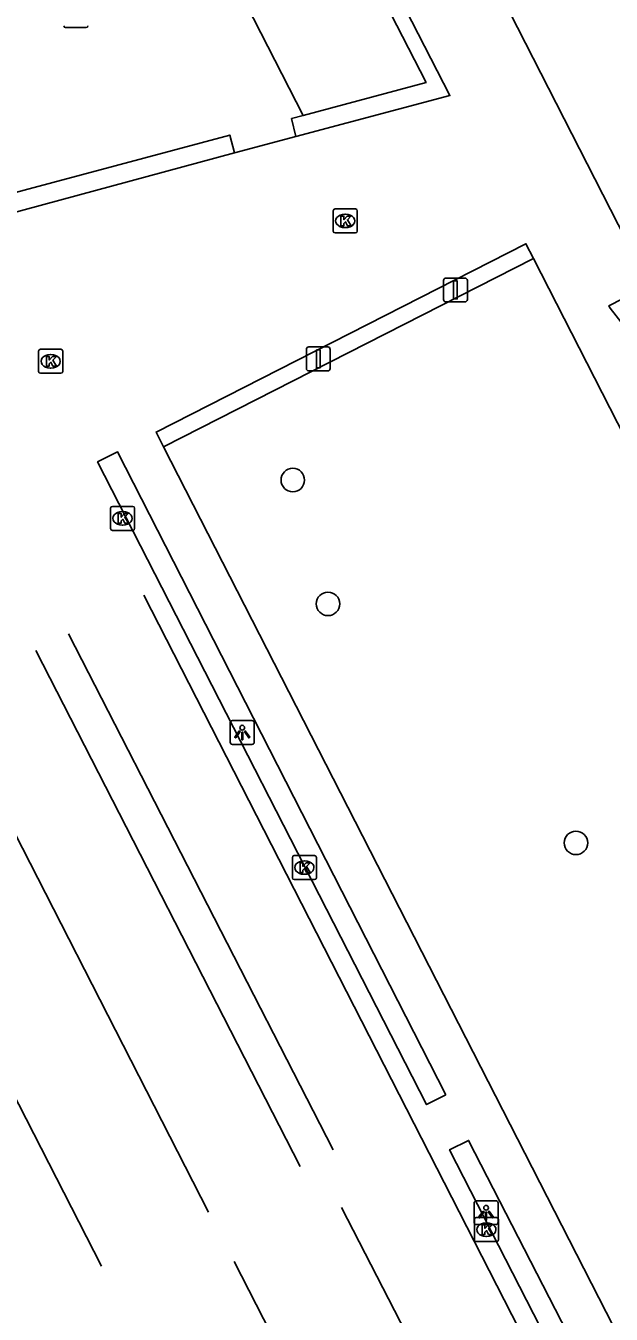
# Model space of a CAD drawing. Extents: x 158461 to 159795, y 387220 to 388672.
# Drawn here: x 159146.7 to 159171.1, y 387500.4 to 387554.1 of the extents above; entities that cross this region are included whole.
import ezdxf

# ---------------------------------------------------------------- set-up
doc = ezdxf.new("R2010")
doc.units = 0
for name, color, linetype in [('IMGEO_Boom', 7, 'Continuous'), ('IMGEO_Haag', 7, 'Continuous'), ('IMGEO_Hek', 7, 'Continuous'), ('IMGEO_Kolk', 7, 'Continuous'), ('IMGEO_Lichtpunt', 7, 'Continuous'), ('IMGEO_Pand', 7, 'Continuous'), ('IMGEO_Parkeervlak_open', 7, 'Continuous'), ('IMGEO_Rijbaan_lokaal_open', 7, 'Continuous'), ('IMGEO_Rioolput', 7, 'Continuous'), ('IMGEO_Vlaggenmast', 7, 'Continuous'), ('IMGEO_Voetpad_open', 7, 'Continuous')]:
    doc.layers.add(name, color=color, linetype=linetype)

msp = doc.modelspace()

# ---------------------------------------------------------------- linework, layer by layer
at = {"layer": 'IMGEO_Boom'}
for centre in [(159157.815, 387535.199), (159159.281, 387530.037), (159169.614, 387520.073)]:
    msp.add_circle(centre, 0.489, dxfattribs=at)
at = {"layer": 'IMGEO_Haag'}
msp.add_lwpolyline([(159152.431, 387536.583), (159167.842, 387544.44)], dxfattribs=at)
at = {"layer": 'IMGEO_Hek'}
for points in [[(159151.615, 387530.396), (159186.657, 387461.841)], [(159148.47, 387528.795), (159159.491, 387507.275)], [(159147.107, 387528.092), (159158.117, 387506.579)], [(159154.302, 387504.682), (159143.301, 387526.192)], [(159138.857, 387523.89), (159149.845, 387502.425)], [(159170.883, 387483.403), (159159.846, 387504.873)], [(159166.354, 387481.143), (159155.378, 387502.623)]]:
    msp.add_lwpolyline(points, dxfattribs=at)
at = {"layer": 'IMGEO_Kolk'}
for p, q in [((159159.501, 387545.576), (159159.501, 387546.428)), ((159159.576, 387546.502), (159160.428, 387546.502)), ((159159.989, 387546.282), (159160.014, 387546.282)), ((159160.502, 387546.428), (159160.502, 387545.576)), ((159160.012, 387545.722), (159159.987, 387545.722)), ((159160.428, 387545.502), (159159.576, 387545.502)), ((159147.225, 387539.723), (159147.225, 387540.575)), ((159147.3, 387540.649), (159148.152, 387540.649)), ((159147.713, 387540.429), (159147.738, 387540.429)), ((159148.226, 387540.575), (159148.226, 387539.723)), ((159147.736, 387539.869), (159147.711, 387539.869)), ((159148.152, 387539.649), (159147.3, 387539.649)), ((159150.223, 387533.176), (159150.223, 387534.028)), ((159150.298, 387534.102), (159151.15, 387534.102)), ((159150.711, 387533.882), (159150.736, 387533.882)), ((159151.224, 387534.028), (159151.224, 387533.176)), ((159150.734, 387533.322), (159150.709, 387533.322)), ((159151.15, 387533.102), (159150.298, 387533.102)), ((159157.796, 387518.618), (159157.796, 387519.47)), ((159157.871, 387519.544), (159158.723, 387519.544)), ((159158.284, 387519.324), (159158.309, 387519.324)), ((159158.797, 387519.47), (159158.797, 387518.618)), ((159158.723, 387518.544), (159157.871, 387518.544)), ((159158.307, 387518.764), (159158.282, 387518.764)), ((159165.38, 387503.524), (159165.38, 387504.376)), ((159165.455, 387504.45), (159166.307, 387504.45)), ((159166.381, 387504.376), (159166.381, 387503.524)), ((159165.868, 387504.23), (159165.893, 387504.23)), ((159166.307, 387503.45), (159165.455, 387503.45)), ((159165.891, 387503.67), (159165.866, 387503.67))]:
    msp.add_line(p, q, dxfattribs=at)
for points in [[(159159.501, 387545.576), (159159.501, 387546.428)], [(159159.576, 387546.502), (159160.428, 387546.502)], [(159159.822, 387546.202), (159159.945, 387546.202), (159159.945, 387546.051), (159160.075, 387546.202), (159160.239, 387546.202), (159160.093, 387546.051), (159160.246, 387545.802), (159160.094, 387545.802), (159160.009, 387545.966), (159159.945, 387545.899), (159159.945, 387545.802), (159159.822, 387545.802), (159159.822, 387546.202)], [(159160.502, 387546.428), (159160.502, 387545.576)], [(159160.428, 387545.502), (159159.576, 387545.502)], [(159147.225, 387539.723), (159147.225, 387540.575)], [(159147.3, 387540.649), (159148.152, 387540.649)], [(159147.546, 387540.349), (159147.669, 387540.349), (159147.669, 387540.198), (159147.799, 387540.349), (159147.963, 387540.349), (159147.817, 387540.198), (159147.97, 387539.949), (159147.818, 387539.949), (159147.733, 387540.113), (159147.669, 387540.046), (159147.669, 387539.949), (159147.546, 387539.949), (159147.546, 387540.349)], [(159148.226, 387540.575), (159148.226, 387539.723)], [(159148.152, 387539.649), (159147.3, 387539.649)], [(159150.223, 387533.176), (159150.223, 387534.028)], [(159150.298, 387534.102), (159151.15, 387534.102)], [(159151.224, 387534.028), (159151.224, 387533.176)], [(159150.544, 387533.802), (159150.667, 387533.802), (159150.667, 387533.651), (159150.797, 387533.802), (159150.961, 387533.802), (159150.815, 387533.651), (159150.968, 387533.402), (159150.816, 387533.402), (159150.731, 387533.566), (159150.667, 387533.499), (159150.667, 387533.402), (159150.544, 387533.402), (159150.544, 387533.802)], [(159151.15, 387533.102), (159150.298, 387533.102)], [(159157.796, 387518.618), (159157.796, 387519.47)], [(159157.871, 387519.544), (159158.723, 387519.544)], [(159158.797, 387519.47), (159158.797, 387518.618)], [(159158.117, 387519.244), (159158.24, 387519.244), (159158.24, 387519.093), (159158.37, 387519.244), (159158.534, 387519.244), (159158.388, 387519.093), (159158.541, 387518.844), (159158.389, 387518.844), (159158.304, 387519.008), (159158.24, 387518.941), (159158.24, 387518.844), (159158.117, 387518.844), (159158.117, 387519.244)], [(159158.723, 387518.544), (159157.871, 387518.544)], [(159165.38, 387503.524), (159165.38, 387504.376)], [(159165.455, 387504.45), (159166.307, 387504.45)], [(159166.381, 387504.376), (159166.381, 387503.524)], [(159165.701, 387504.15), (159165.824, 387504.15), (159165.824, 387503.999), (159165.954, 387504.15), (159166.118, 387504.15), (159165.972, 387503.999), (159166.125, 387503.75), (159165.973, 387503.75), (159165.888, 387503.914), (159165.824, 387503.847), (159165.824, 387503.75), (159165.701, 387503.75), (159165.701, 387504.15)], [(159166.307, 387503.45), (159165.455, 387503.45)]]:
    msp.add_lwpolyline(points, dxfattribs=at)
for centre, start, end in [((159159.578, 387546.426), 91.552, 178.448), ((159159.578, 387546.426), 91.552, 178.448), ((159160.426, 387546.426), 1.552, 88.448), ((159160.426, 387546.426), 1.552, 88.448), ((159159.578, 387545.578), 181.552, 268.448), ((159159.578, 387545.578), 181.552, 268.448), ((159160.426, 387545.578), 271.552, 358.448), ((159160.426, 387545.578), 271.552, 358.448), ((159147.302, 387540.573), 91.552, 178.448), ((159147.302, 387540.573), 91.552, 178.448), ((159148.15, 387540.573), 1.552, 88.448), ((159148.15, 387540.573), 1.552, 88.448), ((159147.302, 387539.725), 181.552, 268.448), ((159147.302, 387539.725), 181.552, 268.448), ((159148.15, 387539.725), 271.552, 358.448), ((159148.15, 387539.725), 271.552, 358.448), ((159150.3, 387534.026), 91.552, 178.448), ((159150.3, 387534.026), 91.552, 178.448), ((159151.148, 387534.026), 1.552, 88.448), ((159151.148, 387534.026), 1.552, 88.448), ((159150.3, 387533.178), 181.552, 268.448), ((159150.3, 387533.178), 181.552, 268.448), ((159151.148, 387533.178), 271.552, 358.448), ((159151.148, 387533.178), 271.552, 358.448), ((159157.873, 387519.468), 91.552, 178.448), ((159157.873, 387519.468), 91.552, 178.448), ((159158.721, 387519.468), 1.552, 88.448), ((159158.721, 387519.468), 1.552, 88.448), ((159157.873, 387518.62), 181.552, 268.448), ((159157.873, 387518.62), 181.552, 268.448), ((159158.721, 387518.62), 271.552, 358.448), ((159158.721, 387518.62), 271.552, 358.448), ((159165.457, 387504.374), 91.552, 178.448), ((159165.457, 387504.374), 91.552, 178.448), ((159166.305, 387504.374), 1.552, 88.448), ((159166.305, 387504.374), 1.552, 88.448), ((159165.457, 387503.526), 181.552, 268.448), ((159165.457, 387503.526), 181.552, 268.448), ((159166.305, 387503.526), 271.552, 358.448), ((159166.305, 387503.526), 271.552, 358.448)]:
    msp.add_arc(centre, 0.0765, start, end, dxfattribs=at)
for centre, major_axis, ratio, start_param, end_param in [((159159.988, 387546.002), (-0.387, 0.002), 0.722429, 4.712389, 7.853982), ((159160.013, 387546.002), (-0.39, 0.002), 0.717154, 1.570796, 4.712389), ((159147.712, 387540.149), (-0.387, 0.002), 0.722429, 4.712389, 7.853982), ((159147.737, 387540.149), (-0.39, 0.002), 0.717154, 1.570796, 4.712389), ((159150.71, 387533.602), (-0.387, 0.002), 0.722429, 4.712389, 7.853982), ((159150.735, 387533.602), (-0.39, 0.002), 0.717154, 1.570796, 4.712389), ((159158.283, 387519.044), (-0.387, 0.002), 0.722429, 4.712389, 7.853982), ((159158.308, 387519.044), (-0.39, 0.002), 0.717154, 1.570796, 4.712389), ((159165.867, 387503.95), (-0.387, 0.002), 0.722429, 4.712389, 7.853982), ((159165.892, 387503.95), (-0.39, 0.002), 0.717154, 1.570796, 4.712389)]:
    msp.add_ellipse(centre, major_axis=major_axis, ratio=ratio, start_param=start_param, end_param=end_param, dxfattribs=at)
at = {"layer": 'IMGEO_Lichtpunt'}
for p, q in [((159155.21, 387525.077), (159155.21, 387524.27)), ((159155.21, 387525.077), (159155.21, 387524.27)), ((159156.112, 387525.172), (159155.304, 387525.172)), ((159156.112, 387525.172), (159155.304, 387525.172)), ((159156.206, 387524.27), (159156.206, 387525.077)), ((159156.206, 387524.27), (159156.206, 387525.077)), ((159155.304, 387524.176), (159156.112, 387524.176)), ((159155.304, 387524.176), (159156.112, 387524.176)), ((159165.37, 387505.063), (159165.37, 387504.256)), ((159165.37, 387505.063), (159165.37, 387504.256)), ((159166.272, 387505.158), (159165.464, 387505.158)), ((159166.272, 387505.158), (159165.464, 387505.158)), ((159166.366, 387504.256), (159166.366, 387505.063)), ((159166.366, 387504.256), (159166.366, 387505.063)), ((159165.464, 387504.162), (159166.272, 387504.162)), ((159165.464, 387504.162), (159166.272, 387504.162))]:
    msp.add_line(p, q, dxfattribs=at)
for points in [[(159155.584, 387524.741), (159155.623, 387524.713), (159155.435, 387524.451), (159155.397, 387524.478), (159155.584, 387524.741)], [(159155.686, 387524.693), (159155.733, 387524.693), (159155.733, 387524.371), (159155.686, 387524.371), (159155.686, 387524.693)], [(159155.796, 387524.713), (159155.834, 387524.74), (159156.021, 387524.478), (159155.982, 387524.45), (159155.796, 387524.713)], [(159165.744, 387504.727), (159165.783, 387504.699), (159165.595, 387504.437), (159165.557, 387504.464), (159165.744, 387504.727)], [(159165.846, 387504.679), (159165.893, 387504.679), (159165.893, 387504.357), (159165.846, 387504.357), (159165.846, 387504.679)], [(159165.956, 387504.699), (159165.994, 387504.726), (159166.181, 387504.464), (159166.142, 387504.436), (159165.956, 387504.699)]]:
    msp.add_lwpolyline(points, dxfattribs=at)
for centre in [(159155.709, 387524.875), (159165.869, 387504.861)]:
    msp.add_circle(centre, 0.0994, dxfattribs=at)
for centre, start, end in [((159155.304, 387525.077), 90, 180), ((159155.304, 387525.077), 90, 180), ((159156.112, 387525.077), 0, 90), ((159156.112, 387525.077), 0, 90), ((159155.304, 387524.27), 180, 270), ((159155.304, 387524.27), 180, 270), ((159156.112, 387524.27), 270, 0), ((159156.112, 387524.27), 270, 360), ((159165.464, 387505.063), 90, 180), ((159165.464, 387505.063), 90, 180), ((159166.272, 387505.063), 0, 90), ((159166.272, 387505.063), 0, 90), ((159165.464, 387504.256), 180, 270), ((159165.464, 387504.256), 180, 270), ((159166.272, 387504.256), 270, 0), ((159166.272, 387504.256), 270, 360)]:
    msp.add_arc(centre, 0.0946, start, end, dxfattribs=at)
at = {"layer": 'IMGEO_Pand'}
msp.add_lwpolyline([(159147.23, 387589.258), (159159.255, 387565.769), (159165.254, 387557.853), (159172.669, 387543.33), (159170.987, 387542.463), (159171.038, 387542.365), (159176.006, 387536), (159176.692, 387536.351), (159176.27, 387537.174), (159178.596, 387538.371), (159178.447, 387538.654), (159185.631, 387542.331), (159188.287, 387537.183), (159193.626, 387517.367), (159227.726, 387526.482), (159243.347, 387534.407)], dxfattribs=at)
at = {"layer": 'IMGEO_Parkeervlak_open'}
msp.add_lwpolyline([(159126.59, 387623.616), (159141.793, 387593.832), (159144.682, 387588.181), (159144.77, 387587.999), (159144.862, 387587.807), (159144.873, 387587.786), (159153.335, 387571.309), (159163.369, 387551.772), (159158.25, 387550.399)], dxfattribs=at)
at = {"layer": 'IMGEO_Rijbaan_lokaal_open'}
for points in [[(159158.25, 387550.399), (159121.986, 387621.244), (159126.59, 387623.616)], [(159158.25, 387550.399), (159157.766, 387550.269), (159157.942, 387549.52)], [(159155.38, 387548.834), (159155.185, 387549.581), (159144.221, 387546.643)], [(159157.942, 387549.52), (159155.38, 387548.834)]]:
    msp.add_lwpolyline(points, dxfattribs=at)
at = {"layer": 'IMGEO_Rioolput'}
msp.add_line((159149.202, 387554.063), (159148.35, 387554.063), dxfattribs=at)
msp.add_lwpolyline([(159149.202, 387554.063), (159148.35, 387554.063)], dxfattribs=at)
for centre, start, end in [((159148.352, 387554.139), 181.552, 268.448), ((159148.352, 387554.139), 181.552, 268.448), ((159149.2, 387554.139), 271.552, 358.448), ((159149.2, 387554.139), 271.552, 358.448)]:
    msp.add_arc(centre, 0.0765, start, end, dxfattribs=at)
at = {"layer": 'IMGEO_Vlaggenmast'}
for p, q in [((159164.098, 387542.722), (159164.098, 387543.522)), ((159164.098, 387543.522), (159164.098, 387542.722)), ((159164.198, 387543.622), (159164.988, 387543.622)), ((159164.988, 387543.622), (159164.198, 387543.622)), ((159165.088, 387543.522), (159165.088, 387542.722)), ((159165.088, 387542.722), (159165.088, 387543.522)), ((159164.988, 387542.622), (159164.198, 387542.622)), ((159164.198, 387542.622), (159164.988, 387542.622)), ((159158.382, 387539.848), (159158.382, 387540.648)), ((159158.382, 387540.648), (159158.382, 387539.848)), ((159158.482, 387540.748), (159159.272, 387540.748)), ((159159.272, 387540.748), (159158.482, 387540.748)), ((159159.372, 387540.648), (159159.372, 387539.848)), ((159159.372, 387539.848), (159159.372, 387540.648)), ((159159.272, 387539.748), (159158.482, 387539.748)), ((159158.482, 387539.748), (159159.272, 387539.748))]:
    msp.add_line(p, q, dxfattribs=at)
for points in [[(159164.518, 387543.497), (159164.668, 387543.497), (159164.668, 387542.747), (159164.518, 387542.747), (159164.518, 387543.497)], [(159158.802, 387540.623), (159158.952, 387540.623), (159158.952, 387539.873), (159158.802, 387539.873), (159158.802, 387540.623)]]:
    msp.add_lwpolyline(points, dxfattribs=at)
for centre, start, end in [((159164.198, 387543.522), 90, 180), ((159164.198, 387543.522), 90, 180), ((159164.988, 387543.522), 0, 90), ((159164.988, 387543.522), 360, 90), ((159164.198, 387542.722), 180, 270), ((159164.198, 387542.722), 180, 270), ((159164.988, 387542.722), 270, 0), ((159164.988, 387542.722), 270, 0), ((159158.482, 387540.648), 90, 180), ((159158.482, 387540.648), 90, 180), ((159159.272, 387540.648), 0, 90), ((159159.272, 387540.648), 360, 90), ((159158.482, 387539.848), 180, 270), ((159158.482, 387539.848), 180, 270), ((159159.272, 387539.848), 270, 0), ((159159.272, 387539.848), 270, 0)]:
    msp.add_arc(centre, 0.1, start, end, dxfattribs=at)
at = {"layer": 'IMGEO_Voetpad_open'}
for points in [[(159157.942, 387549.52), (159164.36, 387551.228), (159145.335, 387588.289)], [(159139.101, 387542.753), (159139.992, 387543.233), (159139.324, 387544.489), (159155.38, 387548.834)], [(159167.842, 387544.44), (159167.529, 387545.053), (159152.117, 387537.197), (159152.431, 387536.583)], [(159167.842, 387544.44), (159181.83, 387517.056)], [(159170.383, 387447.329), (159189.892, 387457.367), (159192.307, 387458.609), (159178.552, 387485.484), (159152.431, 387536.583)], [(159164.186, 387509.568), (159163.39, 387509.161), (159149.68, 387535.955), (159150.506, 387536.376), (159164.186, 387509.568)], [(159176.243, 387486.024), (159175.442, 387485.606), (159164.351, 387507.284), (159165.137, 387507.668), (159176.243, 387486.024)]]:
    msp.add_lwpolyline(points, dxfattribs=at)

doc.saveas('drawing.dxf')
